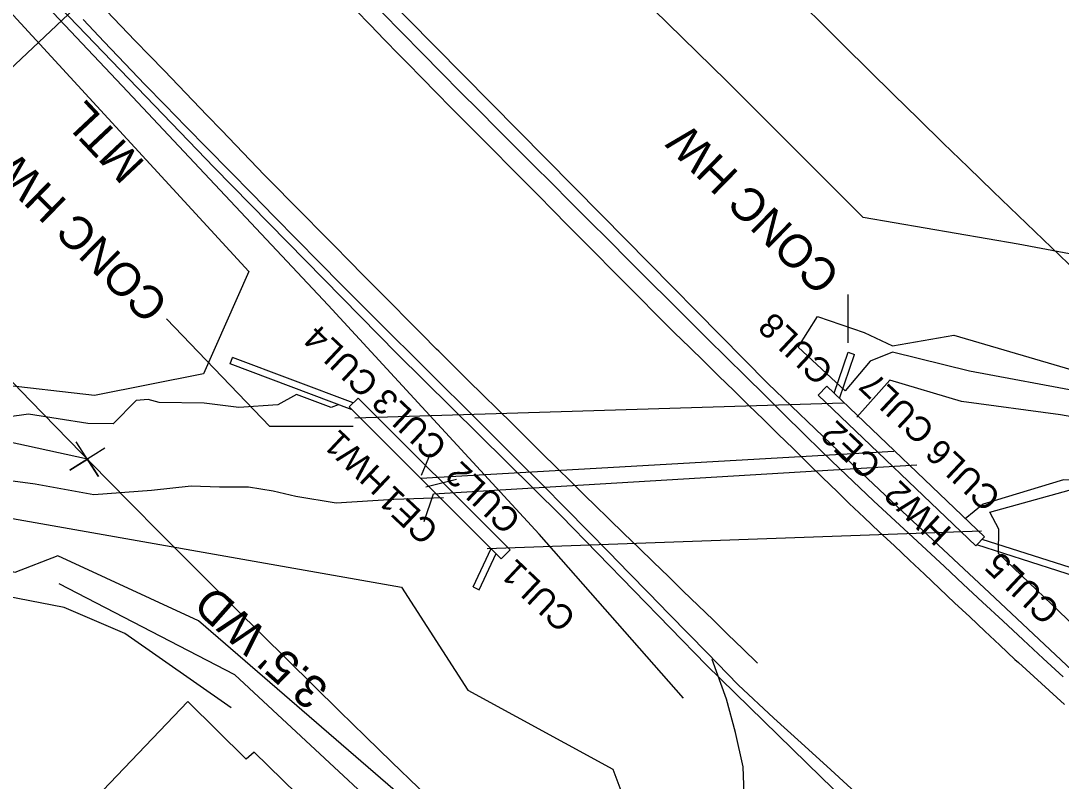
# Model space of a CAD drawing. Extents: x 472260 to 482161, y 489063 to 507124.
# Drawn here: x 478950.3 to 479076, y 493960.1 to 494051.9 of the extents above; entities that cross this region are included whole.
import ezdxf

# ---------------------------------------------------------------- set-up
doc = ezdxf.new("R2010")
doc.units = 0
for name, color, linetype in [('CTL Primary Horizontal and Vertical CELL', 7, 'Continuous'), ('Exist Roads EOP Other Cogo Point CELL', 7, 'Continuous'), ('Exist Structure Minor Drop Inlet Cogo Elevation', 7, 'Continuous'), ('Exist Structure Minor Drop Inlet Cogo Number', 7, 'Continuous'), ('Exist Structure Minor Pipes CMP 15 Inch Cogo Comment', 7, 'Continuous'), ('Exist Structure Minor Pipes CMP 30 Inch', 7, 'Continuous'), ('Prop Drainage Structure Catch Basin Convert From Junction Box Label', 7, 'Continuous'), ('Prop Drainage Structure Drop Inlet Grate 2 Narrow Slots and Sag Grates 840 24 CELL', 7, 'Continuous'), ('Prop Drainage Structure Outlet Berm Ditch 850 10 Label', 7, 'Continuous'), ('Prop Drainage Structure Pipe RCP 18in Class III', 7, 'Continuous'), ('Prop Drainage Structure Pipe RCP 24in Class III', 7, 'Continuous'), ('Prop Drainage Structure Pipe RCP 36in Class III', 7, 'Continuous'), ('Prop Drainage Structure Pipe RCP 72in Class III', 7, 'Continuous'), ('Prop Drainage Structure Pipe Stub Out CELL', 7, 'Continuous'), ('Prop Drainage Structure Plot Symbol 50 Scale', 7, 'Continuous'), ('Prop Drainage Structure Plot Symbol 50 Scale CELL', 7, 'Continuous'), ('Prop Drainage Structure Tops and Inverts LABEL', 7, 'Continuous'), ('Prop NEU Channel Block Detail CELL', 7, 'Continuous'), ('Prop SS Fill Line', 7, 'Continuous'), ('Scratch_Level_0', 7, 'Continuous')]:
    doc.layers.add(name, color=color, linetype=linetype)

msp = doc.modelspace()

# ---------------------------------------------------------------- linework, layer by layer
at = {"layer": 'CTL Primary Horizontal and Vertical CELL'}
msp.add_line((479050.25, 494013.06), (479050.25, 494018.87), dxfattribs=at)
msp.add_lwpolyline([(478990.46, 494002.97), (478980.38, 494002.97), (478967.91, 494015.96)], dxfattribs=at)
at = {"layer": 'Exist Roads EOP Other Cogo Point CELL'}
msp.add_line((478958.36, 493999.01), (478958.36, 493999.01), dxfattribs=at)
msp.add_lwpolyline([(478960.47, 494000.36), (478956.25, 493997.67), (478958.36, 493999.01), (478959.71, 493996.91), (478957.01, 494001.12)], dxfattribs=at)
at = {"layer": 'Exist Structure Minor Drop Inlet Cogo Elevation'}
for radius in [1941.17, 2041.17]:
    msp.add_arc((480415.92, 495427.95), radius, 222.54643, 230.46528, dxfattribs=at)
at = {"layer": 'Exist Structure Minor Drop Inlet Cogo Number'}
msp.add_line((478958.36, 493999.01), (478920.54, 494007.33), dxfattribs=at)
at = {"layer": 'Exist Structure Minor Pipes CMP 15 Inch Cogo Comment'}
msp.add_line((478930.18, 494028.34), (478966.81, 494062.85), dxfattribs=at)
at = {"layer": 'Prop Drainage Structure Catch Basin Convert From Junction Box Label'}
for points in [[(479065.68, 493942.56), (479055.2, 493952.67), (479046.94, 493960.67), (479033.12, 493974.13), (479015.59, 493992.17), (478995.71, 494011.77), (478973.65, 494034.22), (478955.12, 494053.48), (478939.75, 494069.79), (478921.17, 494090.04), (478907.62, 494105.47), (478895.8, 494118.95), (478876.53, 494141.62), (478860.74, 494160.54), (478849.64, 494173.84)], [(479083.24, 493967.93), (479067.32, 493982.88), (479056.78, 493992.72), (479049.13, 493999.94), (479040.52, 494008.14), (479020.45, 494028.5), (478997.02, 494052.19), (478975.55, 494074.03), (478955.27, 494096.08), (478937.54, 494116.08), (478926.58, 494129.18)]]:
    msp.add_lwpolyline(points, dxfattribs=at)
at = {"layer": 'Prop Drainage Structure Drop Inlet Grate 2 Narrow Slots and Sag Grates 840 24 CELL'}
for points in [[(479039.3, 493974.38), (479037.51, 493976.12), (479035.71, 493977.86), (479033.92, 493979.61), (479032.13, 493981.35), (479030.33, 493983.09), (479028.54, 493984.83), (479026.74, 493986.57), (479024.95, 493988.31), (479023.16, 493990.05), (479021.36, 493991.79), (479019.57, 493993.53), (479018.59, 493994.48), (479016.81, 493996.24), (479015.03, 493997.99), (479013.25, 493999.75), (479011.47, 494001.5), (479009.69, 494003.26), (479007.91, 494005.01), (479006.13, 494006.77), (479004.35, 494008.52), (479002.57, 494010.28), (479000.79, 494012.03), (479000.5, 494012.31), (478998.74, 494014.09), (478996.99, 494015.87), (478995.23, 494017.65), (478993.47, 494019.42), (478991.71, 494021.2), (478989.95, 494022.98), (478988.2, 494024.76), (478986.44, 494026.53), (478984.68, 494028.31), (478982.92, 494030.09), (478981.16, 494031.87), (478979.74, 494033.31), (478978, 494035.11), (478976.27, 494036.91), (478974.54, 494038.71), (478972.81, 494040.51), (478971.07, 494042.32), (478969.34, 494044.12), (478967.61, 494045.92), (478965.87, 494047.72), (478964.14, 494049.52), (478962.41, 494051.33), (478960.68, 494053.13)], [(478990.77, 494053.22), (478992.51, 494051.43), (478994.25, 494049.63), (478995.99, 494047.84), (478997, 494046.81), (478998.75, 494045.03), (479000.51, 494043.25), (479002.27, 494041.48), (479004.03, 494039.7), (479005.79, 494037.93), (479007.55, 494036.15), (479009.31, 494034.37), (479011.07, 494032.6), (479012.83, 494030.82), (479014.59, 494029.05), (479016.35, 494027.27), (479018.11, 494025.5), (479019.87, 494023.72), (479021.63, 494021.94), (479023.39, 494020.17), (479025.15, 494018.39), (479026.91, 494016.62), (479027.49, 494016.03), (479029.28, 494014.28), (479031.07, 494012.53), (479032.85, 494010.79), (479034.64, 494009.04), (479036.43, 494007.29), (479038.22, 494005.54), (479040.01, 494003.8), (479041.79, 494002.05), (479043.58, 494000.3), (479045.37, 493998.55), (479047.16, 493996.81), (479048.94, 493995.06), (479050.35, 493993.68), (479052.18, 493991.97), (479054, 493990.26), (479055.82, 493988.54), (479057.64, 493986.83), (479059.46, 493985.12), (479061.28, 493983.41), (479063.1, 493981.69), (479064.93, 493979.98), (479066.75, 493978.27), (479068.57, 493976.56), (479070.39, 493974.85), (479070.82, 493974.45), (479072.67, 493972.77), (479074.52, 493971.09), (479076.38, 493969.41)]]:
    msp.add_lwpolyline(points, dxfattribs=at)
at = {"layer": 'Prop Drainage Structure Pipe RCP 18in Class III'}
msp.add_lwpolyline([(478993.14, 493947.69), (479002.3, 493943.43), (479010.19, 493939.01), (479015.31, 493935.25), (479021.75, 493932.23), (479024.18, 493931.83), (479028.62, 493935.81), (479033, 493941.6), (479035.86, 493948.56), (479036.91, 493952.44), (479037.73, 493957.49), (479037.56, 493961.86), (479036.62, 493966.03), (479035.53, 493970.05), (479033.83, 493974.83)], dxfattribs=at)
at = {"layer": 'Prop Drainage Structure Pipe RCP 24in Class III'}
for points in [[(478988.66, 494005.58), (478987.8, 494005.24), (478983.59, 494006.81), (478981.37, 494005.58), (478976.65, 494005.24), (478972.46, 494005.78), (478967.01, 494005.86), (478965.68, 494006.23), (478964.23, 494006.09), (478961.45, 494003.26), (478958.39, 494003.3), (478951.24, 494004.44), (478948.65, 494004.1), (478944.3, 494005.08), (478935.33, 494006.49), (478931.24, 494007.76), (478926.39, 494009.26), (478921.23, 494011.98), (478919.42, 494013.72), (478915.83, 494014.61), (478909.09, 494015.04), (478901.7, 494017.52), (478892.25, 494020.6), (478889.57, 494022.72)], [(479098.92, 494001.84), (479091, 494003.18), (479083.51, 494003.03), (479075.87, 494004.37), (479063.93, 494005.99), (479055.28, 494008.53), (479051.3, 494004.07)], [(479001.35, 493994.34), (478995.38, 493994.16), (478988.41, 493993.7), (478983.54, 493994.52), (478980.78, 493995.17), (478977.82, 493995.64), (478974.29, 493995.62), (478970.88, 493995.77), (478966.08, 493995.22), (478959.15, 493994.71), (478952.04, 493996), (478945.99, 493996.79)], [(479095.81, 493995.02), (479090.71, 493995.44), (479084.54, 493996.21), (479076.25, 493996.51), (479066.55, 493993.58), (479064.39, 493991.83)]]:
    msp.add_lwpolyline(points, dxfattribs=at)
at = {"layer": 'Prop Drainage Structure Pipe RCP 36in Class III'}
for p, q in [((478990.45, 494005.8), (478975.89, 494011.3)), ((479048.54, 494006.97), (479050.24, 494011.93)), ((479049.2, 494006.33), (479051.02, 494011.66)), ((478990.35, 494004.95), (478975.6, 494010.52)), ((479081.09, 493983.76), (479065.77, 493988.66)), ((479081.35, 493984.55), (479066.41, 493989.33)), ((479004.94, 493983.6), (479007.11, 493988.24)), ((479005.69, 493983.25), (479007.73, 493987.61))]:
    msp.add_line(p, q, dxfattribs=at)
at = {"layer": 'Prop Drainage Structure Pipe RCP 72in Class III'}
for points in [[(479108.16, 494017.94), (479070.79, 494024.96), (479052.06, 494028.2), (479035.55, 494044.67), (479005.51, 494074.07), (478956.05, 494123.48), (478945.66, 494161.44), (478974.21, 494187.61), (479002.57, 494213.48)], [(478975.72, 493968.99), (478962.89, 493977.98), (478955.55, 493981.1), (478906.78, 493990.56)], [(479004.13, 493947), (478976.17, 493972.97), (478954.95, 493983.97)]]:
    msp.add_lwpolyline(points, dxfattribs=at)
at = {"layer": 'Prop Drainage Structure Pipe Stub Out CELL'}
for points in [[(479076.22, 493972.74), (479073.8, 493974.97), (479071.36, 493977.22), (479068.91, 493979.5), (479066.48, 493981.75), (479064.13, 493983.93), (479061.86, 493986.04), (479057.51, 493990.08), (479053.32, 493994), (479049.21, 493997.89), (479047.06, 493999.95), (479044.83, 494002.13), (479042.51, 494004.41), (479040.16, 494006.73), (479037.84, 494009.02), (479035.54, 494011.3), (479033.26, 494013.55), (479030.97, 494015.83), (479028.62, 494018.16), (479026.22, 494020.54), (479023.77, 494022.99), (479021.33, 494025.43), (479018.96, 494027.8), (479016.66, 494030.09), (479014.43, 494032.31), (479012.24, 494034.5), (479010.05, 494036.69), (479007.85, 494038.88), (479005.66, 494041.08), (479003.43, 494043.32), (479001.14, 494045.63), (478998.78, 494048.03), (478996.35, 494050.5), (478993.96, 494052.94)], [(479052.08, 493957.9), (479048.13, 493961.52), (479044.55, 493964.78), (479041.26, 493967.75), (479036.97, 493971.77), (479033.17, 493975.67), (479030.99, 493977.89), (479028.57, 493980.35), (479026.16, 493982.82), (479023.74, 493985.29), (479021.32, 493987.78), (479018.81, 493990.35), (479016.13, 493993.07), (479013.27, 493995.95), (479010.24, 493998.98), (479007.13, 494002.08), (479004.03, 494005.16), (479000.94, 494008.23), (478997.87, 494011.27), (478994.84, 494014.26), (478991.91, 494017.18), (478989.08, 494020.03), (478986.35, 494022.8), (478983.66, 494025.53), (478980.96, 494028.28), (478978.25, 494031.03), (478975.54, 494033.78), (478972.86, 494036.51), (478970.26, 494039.16), (478967.75, 494041.74), (478965.31, 494044.25), (478962.88, 494046.77), (478960.38, 494049.38), (478957.83, 494052.08)]]:
    msp.add_lwpolyline(points, dxfattribs=at)
at = {"layer": 'Prop Drainage Structure Plot Symbol 50 Scale'}
for p, q in [((478975.6, 494010.52), (478975.89, 494011.3)), ((479050.24, 494011.93), (479051.02, 494011.66)), ((479046.62, 494006.72), (479047.65, 494007.81)), ((479066.71, 493989.64), (479047.65, 494007.81)), ((478989.98, 494005.32), (478991.04, 494006.38)), ((479009.4, 493988.06), (478991.04, 494006.38)), ((479065.67, 493988.55), (479046.62, 494006.72)), ((479008.34, 493987), (478989.98, 494005.32)), ((479065.67, 493988.55), (479066.71, 493989.64)), ((479008.34, 493987), (479009.4, 493988.06)), ((479004.94, 493983.6), (479005.69, 493983.25))]:
    msp.add_line(p, q, dxfattribs=at)
at = {"layer": 'Prop Drainage Structure Plot Symbol 50 Scale CELL'}
msp.add_lwpolyline([(479030.35, 493970.18), (479012.92, 493989.95), (478987.43, 494017.59), (478962.55, 494044.08), (478941.05, 494066.79), (478920.73, 494088.95), (478898.6, 494113.95), (478881.42, 494133.89), (478865.31, 494153.16), (478848.96, 494173.09)], dxfattribs=at)
at = {"layer": 'Prop Drainage Structure Tops and Inverts LABEL'}
for points in [[(478845.51, 494172.66), (478883.99, 494125.4), (478918.58, 494086.08), (478977.87, 494021.65), (478972.39, 494009.31), (478959.23, 494006.7), (478935.26, 494009.43), (478912.01, 494018.49), (478896.29, 494022.75), (478906.04, 494052.55), (478906.48, 494061.88), (478899.05, 494070.85), (478890.35, 494076.64), (478878.48, 494092.19)], [(479096.63, 494005.63), (479078.72, 494007.07), (479064.9, 494009.62), (479055.61, 494011.94), (479052.88, 494010.84), (479049.89, 494007.25), (479044.21, 494012.52), (479046.53, 494016.23), (479052.16, 494014.3), (479055.59, 494012.7), (479063, 494013.98), (479078.8, 494009.34), (479092.9, 494008.55)], [(479078.52, 493977.98), (479068.39, 493987.61), (479068.42, 493990.58), (479067.35, 493992.62), (479076.93, 493995.26), (479089.7, 493989.76)], [(478943.11, 493992.92), (478996.29, 493983.55), (479004.31, 493971.12), (479021.82, 493961.58), (479026.76, 493948.38), (479017.52, 493939.98), (478971.78, 493979.49), (478954.8, 493987.35), (478949.6, 493985.35), (478940.27, 493988.57), (478943.11, 493992.92)]]:
    msp.add_lwpolyline(points, dxfattribs=at)
at = {"layer": 'Prop SS Fill Line'}
msp.add_lwpolyline([(478994, 493948.52), (478978.49, 493963.64), (478977.52, 493962.8), (478970.47, 493969.75), (478958.54, 493957.26), (478965.76, 493950.73), (478964.5, 493949.45), (478979.42, 493934.4)], close=True, dxfattribs=at)
at = {"layer": 'Scratch_Level_0'}
for p, q in [((478990.66, 494003.99), (479049.69, 494005.81)), ((478998.62, 493996.7), (479055.77, 493999.96)), ((478999.74, 493999.67), (478998.66, 493997.06)), ((479058.53, 493998.3), (479000.15, 493994.78)), ((478999.25, 493995.68), (479002.94, 493996.6)), ((478999.01, 493991.48), (479000.15, 493994.81)), ((479006.62, 493988.22), (479066.33, 493990.38))]:
    msp.add_line(p, q, dxfattribs=at)

# ---------------------------------------------------------------- texts
at = {"layer": 'Exist Structure Minor Pipes CMP 30 Inch'}
for p in [(479049.51, 494021.43), (478968.37, 494018.01)]:
    msp.add_text('CONC HW', height=4, rotation=135.6, dxfattribs=at).set_placement(p)
at = {"layer": 'Prop Drainage Structure Outlet Berm Ditch 850 10 Label'}
msp.add_text("3.5' WD ", height=4, rotation=138.5282, dxfattribs=at).set_placement((478987.7, 493971.5))
at = {"layer": 'Prop NEU Channel Block Detail CELL'}
msp.add_text('MTL', height=4, rotation=133.22, dxfattribs=at).set_placement((478965.45, 494034.73))
at = {"layer": 'Scratch_Level_0'}
for s, p in [('CUL8', (479048.66, 494009.9)), ('CUL4', (478993.74, 494008.39)), ('CUL7', (479060.88, 494002.73)), ('CUL3', (479002, 494000.75)), ('CE2', (479054.45, 493998.52)), ('HW1', (478995.2, 493996.62)), ('CUL6', (479068.88, 493994.64)), ('CUL2', (479010.91, 493991.92)), ('HW2', (479062.9, 493990.51)), ('CE1', (479000.97, 493990.63)), ('CUL5', (479076.04, 493980.99)), ('CUL1', (479017.56, 493980.08))]:
    msp.add_text(s, height=3, rotation=136.7156, dxfattribs=at).set_placement(p)

doc.saveas('drawing.dxf')
